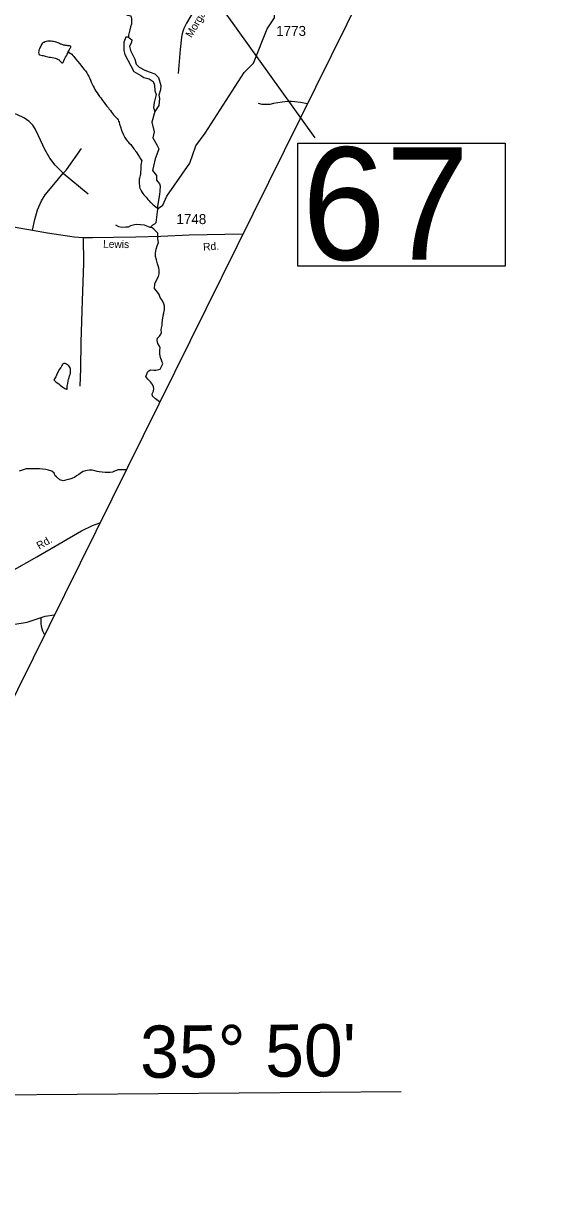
# Model space of a CAD drawing. Extents: x 2126262 to 2293712, y 749403 to 919119.
# Drawn here: x 2225675 to 2232098, y 757877 to 772432 of the extents above; entities that cross this region are included whole.
import ezdxf

# ---------------------------------------------------------------- set-up
doc = ezdxf.new("R2010")
doc.units = 0
for name, color, linetype in [('Exist Boundary Political CountyLine', 7, 'Continuous'), ('Exist Hydrographic Creek Single Shore', 7, 'Continuous'), ('Exist Hydrographic Misc Water Feature', 7, 'Continuous'), ('Exist Road Non-System Type 51', 7, 'Continuous'), ('Exist Road Non-System Type 51 Label', 7, 'Continuous'), ('Exist Road Secondary Structure Standard Bridge Number Label', 7, 'Continuous'), ('Exist Road Secondary Type 51 Attributed', 7, 'Continuous'), ('Exist Road Secondary Type 51 Label', 7, 'Continuous'), ('Exist Road Secondary Type 51 Number Label', 7, 'Continuous'), ('Map Preparation Longitude Latitude Lines', 7, 'Continuous')]:
    doc.layers.add(name, color=color, linetype=linetype)

msp = doc.modelspace()

# ---------------------------------------------------------------- linework, layer by layer
at = {"layer": 'Exist Boundary Political CountyLine'}
msp.add_lwpolyline([(2293118, 894131), (2291904, 891776), (2258822, 829665), (2255410, 823324), (2242089, 797599), (2231460, 775981), (2225011, 762953), (2220566, 753520)], dxfattribs=at)
at = {"layer": 'Exist Hydrographic Creek Single Shore'}
for points in [[(2227344, 770122), (2227410, 770170), (2227459, 770280), (2227747, 770691), (2227821, 770906), (2227936, 771067), (2228421, 771822), (2228537, 771937), (2228708, 772364), (2228799, 772499), (2228806, 772640), (2228864, 772715), (2228829, 772958), (2228550, 773430), (2228482, 773621), (2228288, 773861), (2228069, 774217), (2227965, 774339)], [(2226253, 773275), (2226299, 773233), (2226329, 773189), (2226364, 773161), (2226494, 773109), (2226531, 773091), (2226631, 772909), (2226727, 772741), (2226795, 772674), (2226918, 772558), (2226972, 772535), (2227013, 772524), (2227020, 772487), (2227022, 772458), (2227022, 772421), (2227009, 772387), (2226998, 772350), (2226983, 772284), (2226983, 772260)], [(2226983, 772260), (2226950, 772260), (2226926, 772199), (2226926, 772152), (2226926, 772093), (2226935, 772045), (2227051, 771832), (2227134, 771784), (2227175, 771760), (2227241, 771743), (2227288, 771708), (2227306, 771664), (2227312, 771592), (2227325, 771545), (2227302, 771445), (2227295, 771384), (2227312, 771336)], [(2226983, 772260), (2227025, 772228), (2227021, 772197), (2226997, 772143), (2227008, 772095), (2227032, 772043), (2227062, 771988), (2227080, 771923), (2227114, 771886), (2227186, 771851), (2227241, 771827), (2227312, 771804), (2227354, 771756), (2227384, 771660), (2227380, 771606), (2227362, 771540), (2227367, 771497), (2227360, 771408), (2227312, 771336)], [(2227312, 771336), (2227272, 771201), (2227300, 771081), (2227287, 771009), (2227335, 770918), (2227359, 770870), (2227337, 770798), (2227314, 770746), (2227295, 770653), (2227282, 770600), (2227330, 770540), (2227330, 770481), (2227367, 770433), (2227378, 770409), (2227373, 770344), (2227367, 770300), (2227338, 770133)], [(2227147, 770721), (2227146, 770711), (2227142, 770689), (2227138, 770667), (2227136, 770639), (2227135, 770609), (2227132, 770585), (2227131, 770557), (2227129, 770539), (2227125, 770521), (2227121, 770505), (2227117, 770491), (2227116, 770477), (2227116, 770455), (2227116, 770435), (2227118, 770419), (2227120, 770399), (2227124, 770381), (2227130, 770365), (2227139, 770349), (2227151, 770326), (2227161, 770314), (2227175, 770296), (2227185, 770284), (2227201, 770268), (2227216, 770250), (2227223, 770240), (2227238, 770224), (2227252, 770208), (2227260, 770200), (2227278, 770184), (2227290, 770174), (2227302, 770163), (2227328, 770143), (2227338, 770133), (2227344, 770127), (2227348, 770121)], [(2227254, 769890), (2227287, 769923), (2227312, 769937), (2227328, 769955), (2227348, 770121)], [(2227254, 769890), (2227224, 769905), (2227182, 769919), (2227132, 769923), (2227087, 769928), (2227058, 769926), (2227008, 769912), (2226979, 769896), (2226950, 769894), (2226898, 769892), (2226862, 769901), (2226826, 769919)], [(2227370, 767719), (2227319, 767758), (2227283, 767790), (2227276, 767819), (2227292, 767853), (2227296, 767886), (2227292, 767907), (2227281, 767936), (2227258, 767970), (2227222, 768001), (2227200, 768035), (2227209, 768066), (2227220, 768091), (2227236, 768105), (2227256, 768118), (2227299, 768116), (2227323, 768116), (2227375, 768127), (2227408, 768192), (2227399, 768228), (2227381, 768274), (2227372, 768316), (2227374, 768366), (2227376, 768393), (2227367, 768413), (2227347, 768447), (2227338, 768485), (2227345, 768512), (2227367, 768537), (2227387, 768562), (2227394, 768584), (2227390, 768616), (2227394, 768643), (2227401, 768674), (2227401, 768703), (2227409, 768766), (2227429, 768870), (2227431, 768913), (2227422, 768942), (2227404, 768978), (2227377, 769021), (2227366, 769055), (2227332, 769102), (2227305, 769133), (2227311, 769190), (2227336, 769244), (2227354, 769280), (2227363, 769313), (2227365, 769356), (2227360, 769388), (2227345, 769437), (2227329, 769487), (2227318, 769529), (2227318, 769572), (2227327, 769622), (2227340, 769664), (2227354, 769705), (2227347, 769748), (2227348, 769820), (2227296, 769869), (2227278, 769885), (2227254, 769890)], [(2226952, 766874), (2226896, 766876), (2226850, 766874), (2226832, 766866), (2226808, 766856), (2226784, 766847), (2226756, 766842), (2226730, 766840), (2226694, 766842), (2226653, 766845), (2226619, 766849), (2226593, 766854), (2226565, 766860), (2226529, 766870), (2226496, 766869), (2226469, 766866), (2226446, 766860), (2226418, 766852), (2226397, 766840), (2226364, 766816), (2226335, 766798), (2226316, 766783), (2226279, 766766), (2226251, 766760), (2226231, 766752), (2226170, 766739), (2226130, 766750), (2226086, 766786), (2226070, 766801), (2226056, 766831), (2226030, 766856), (2225988, 766870), (2225952, 766880), (2225914, 766884), (2225874, 766888), (2225823, 766887), (2225709, 766885), (2225620, 766859)]]:
    msp.add_lwpolyline(points, dxfattribs=at)
at = {"layer": 'Exist Hydrographic Misc Water Feature'}
for points in [[(2226233, 772079), (2226239, 772091), (2226247, 772108), (2226253, 772120), (2226261, 772127), (2226264, 772136), (2226266, 772139), (2226266, 772145), (2226260, 772150), (2226248, 772151), (2226236, 772153), (2226228, 772153), (2226218, 772155), (2226204, 772155), (2226194, 772157), (2226187, 772159), (2226174, 772161), (2226166, 772165), (2226159, 772167), (2226146, 772171), (2226136, 772174), (2226124, 772180), (2226116, 772184), (2226106, 772188), (2226094, 772194), (2226082, 772198), (2226068, 772202), (2226050, 772206), (2226036, 772207), (2226022, 772210), (2226004, 772211), (2225994, 772211), (2225980, 772209), (2225960, 772205), (2225944, 772201), (2225932, 772195), (2225922, 772193), (2225916, 772189), (2225910, 772181), (2225902, 772170), (2225896, 772160), (2225890, 772149), (2225883, 772134), (2225879, 772127), (2225875, 772114), (2225871, 772106), (2225867, 772098), (2225865, 772086), (2225863, 772070), (2225865, 772054), (2225867, 772050), (2225870, 772046), (2225873, 772043), (2225877, 772040), (2225893, 772037), (2225907, 772033), (2225921, 772031), (2225944, 772025), (2225964, 772021), (2225979, 772017), (2225997, 772013), (2226013, 772010), (2226034, 772006), (2226052, 772002), (2226068, 771998), (2226084, 771994), (2226098, 771988), (2226108, 771982), (2226118, 771976), (2226126, 771968), (2226136, 771959), (2226148, 771945), (2226152, 771939), (2226158, 771937), (2226162, 771939), (2226166, 771941), (2226168, 771945), (2226170, 771949), (2226178, 771965), (2226188, 771987), (2226199, 772011), (2226210, 772029), (2226219, 772047), (2226227, 772063), (2226233, 772075), (2226233, 772079)], [(2226233, 772079), (2226265, 772058), (2226277, 772048), (2226290, 772032), (2226301, 772018), (2226324, 771992), (2226352, 771958), (2226372, 771932), (2226388, 771911), (2226412, 771881), (2226431, 771857), (2226447, 771839), (2226463, 771815), (2226477, 771791), (2226489, 771769), (2226500, 771744), (2226508, 771724), (2226518, 771702), (2226532, 771674), (2226542, 771652), (2226554, 771628), (2226564, 771610), (2226577, 771590), (2226591, 771566), (2226607, 771545), (2226623, 771523), (2226637, 771505), (2226658, 771473), (2226678, 771447), (2226698, 771421), (2226715, 771400), (2226732, 771379), (2226744, 771364), (2226757, 771346), (2226769, 771328), (2226783, 771310), (2226797, 771294), (2226809, 771280), (2226823, 771266), (2226833, 771257), (2226841, 771247), (2226852, 771231), (2226860, 771215), (2226866, 771201), (2226872, 771177), (2226882, 771143), (2226895, 771101), (2226903, 771083), (2226919, 771043), (2226927, 771027), (2226935, 771011), (2226953, 770985), (2226966, 770970), (2226978, 770958), (2226988, 770946), (2227010, 770924), (2227020, 770910), (2227028, 770898), (2227050, 770870), (2227061, 770856), (2227071, 770841), (2227077, 770833), (2227087, 770819), (2227099, 770799), (2227119, 770767), (2227125, 770757), (2227147, 770721)], [(2226125, 768126), (2226105, 768090), (2226086, 768054), (2226078, 768034), (2226070, 768020), (2226062, 768007), (2226054, 767994), (2226074, 767973), (2226096, 767958), (2226115, 767944), (2226131, 767930), (2226149, 767914), (2226165, 767903), (2226177, 767894), (2226191, 767886), (2226201, 767881), (2226211, 767877), (2226219, 767879), (2226221, 767893), (2226221, 767913), (2226222, 767931), (2226226, 767951), (2226232, 767981), (2226236, 767999), (2226244, 768023), (2226250, 768043), (2226255, 768063), (2226259, 768081), (2226261, 768101), (2226261, 768113), (2226259, 768131), (2226255, 768145), (2226249, 768157), (2226240, 768167), (2226231, 768177), (2226223, 768183), (2226213, 768191), (2226204, 768195), (2226196, 768198), (2226188, 768200), (2226180, 768200), (2226173, 768200), (2226167, 768194), (2226161, 768186), (2226152, 768172), (2226139, 768148), (2226125, 768126)], [(2224608, 764359), (2224642, 764375), (2224657, 764502), (2224739, 764668), (2224847, 764751), (2225121, 764795), (2225179, 764839), (2225237, 764940), (2225328, 764964), (2225545, 764950), (2225720, 764976), (2225894, 765036)], [(2225894, 765036), (2225944, 765053), (2226059, 765071)], [(2225938, 764825), (2225924, 764849), (2225917, 764865), (2225907, 764897), (2225901, 764932), (2225897, 764957), (2225895, 764981), (2225894, 765009), (2225894, 765036)]]:
    msp.add_lwpolyline(points, dxfattribs=at)
at = {"layer": 'Exist Road Non-System Type 51'}
msp.add_line((2226170, 770567), (2226482, 770311), dxfattribs=at)
for points in [[(2227811, 772618), (2227705, 772435), (2227673, 772370), (2227657, 772332), (2227649, 772302), (2227643, 772260), (2227627, 772105), (2227601, 771808)], [(2229208, 771432), (2229121, 771447), (2229052, 771456), (2229009, 771460), (2228964, 771460), (2228895, 771453), (2228789, 771434), (2228741, 771424), (2228714, 771420), (2228690, 771420), (2228648, 771424), (2228600, 771433)], [(2226170, 770567), (2226070, 770667), (2226005, 770753), (2225942, 770861), (2225863, 771033), (2225823, 771121), (2225792, 771165), (2225746, 771212), (2225688, 771253), (2225591, 771297), (2225544, 771309), (2225474, 771321), (2225416, 771309), (2225327, 771280), (2225226, 771237), (2225079, 771148)], [(2226170, 770567), (2226209, 770610), (2226396, 770874)], [(2225789, 769857), (2225818, 769989), (2225849, 770110), (2225898, 770221), (2225945, 770296), (2226054, 770426), (2226170, 770567)], [(2226419, 769768), (2226424, 769448), (2226407, 768978), (2226390, 768465), (2226386, 768136), (2226375, 767916)]]:
    msp.add_lwpolyline(points, dxfattribs=at)
at = {"layer": 'Exist Road Secondary Structure Standard Bridge Number Label'}
msp.add_line((2227770, 773148), (2229302, 771007), dxfattribs=at)
msp.add_lwpolyline([(2229091, 770939), (2231668, 770939), (2231668, 769410), (2229091, 769410)], close=True, dxfattribs=at)
at = {"layer": 'Exist Road Secondary Type 51 Attributed'}
for points in [[(2223003, 771499), (2223446, 771165), (2223682, 770985), (2223826, 770871), (2224224, 770565), (2224620, 770263), (2224805, 770124), (2224869, 770080), (2224973, 770030), (2225167, 769967), (2225620, 769886), (2225789, 769857), (2225976, 769823), (2226307, 769775), (2226419, 769768), (2226534, 769766), (2226794, 769771), (2227073, 769775), (2227385, 769781), (2227738, 769801), (2228406, 769812)], [(2222961, 764487), (2223413, 764539), (2223554, 764577), (2223753, 764641), (2223917, 764714), (2224444, 765002), (2225215, 765440), (2225841, 765791), (2226398, 766117), (2226536, 766183), (2226624, 766213)]]:
    msp.add_lwpolyline(points, dxfattribs=at)
at = {"layer": 'Map Preparation Longitude Latitude Lines'}
msp.add_lwpolyline([(2222167, 759069), (2222306, 759070), (2230377, 759134)], dxfattribs=at)

# ---------------------------------------------------------------- texts
at = {"layer": 'Exist Road Non-System Type 51 Label'}
msp.add_text('Morgan', height=95, rotation=59.0194, dxfattribs=at).set_placement((2227766, 772246))
at = {"layer": 'Exist Road Secondary Structure Standard Bridge Number Label'}
msp.add_text('67', height=1400, dxfattribs=at).set_placement((2229141, 769489))
at = {"layer": 'Exist Road Secondary Type 51 Label'}
for s, rotation, p in [('Lewis', 358.9347, (2226665, 769640)), ('Rd.', 3.7031, (2227914, 769602)), ('Rd.', 29.784, (2225872, 765880))]:
    msp.add_text(s, height=95, rotation=rotation, dxfattribs=at).set_placement(p)
at = {"layer": 'Exist Road Secondary Type 51 Number Label'}
for s, p in [('1773', (2228820, 772275)), ('1748', (2227579, 769933))]:
    msp.add_text(s, height=125, dxfattribs=at).set_placement(p)
at = {"layer": 'Map Preparation Longitude Latitude Lines'}
msp.add_text("35° 50'", height=650, rotation=0.4569, dxfattribs=at).set_placement((2227129, 759305))

doc.saveas('drawing.dxf')
